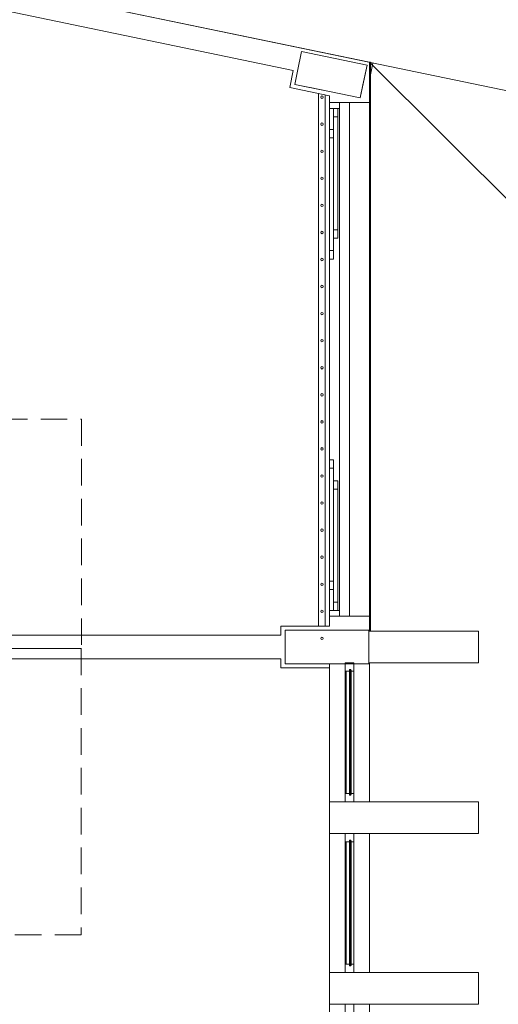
# Model space of a CAD drawing. Header units: millimetres. Extents: x 567 to 934, y -1 to 364.
# Tile 920 of 1056: x 814.95 to 820.67, y 92.95 to 104.72. Entities that reach past the tile are written whole.
import ezdxf

# ---------------------------------------------------------------- set-up
doc = ezdxf.new("R2010")
doc.units = ezdxf.units.MM
doc.header["$MEASUREMENT"] = 0
doc.linetypes.add('HIDDEN2', pattern=[0.47625, 0.3175, -0.15875])
for name, color, linetype, lineweight in [('A-DETL-THIN', 7, 'Continuous', 18), ('A-GENM', 7, 'Continuous', 13), ('A-GLAZ', 7, 'Continuous', 13), ('A-GLAZ-CWMG', 7, 'Continuous', 13), ('A-GLAZ-SILL', 7, 'Continuous', 13), ('A-WALL', 7, 'Continuous', 25), ('ARQ-ALV-REB', 7, 'Continuous', 18), ('C-PROP-LINE', 7, 'Continuous', 25), ('DI-Detalhes', 1, 'HIDDEN2', 9), ('S-COLS', 7, 'Continuous', 13)]:
    doc.layers.add(name, color=color, linetype=linetype, lineweight=lineweight)

msp = doc.modelspace()

# ---------------------------------------------------------------- linework, layer by layer
at = {"layer": 'A-DETL-THIN', "color": 8, "lineweight": 5}
for p, q in [((819.131, 104.209), (841.501, 81.914)), ((820.431, 97.029), (820.231, 97.029))]:
    msp.add_line(p, q, dxfattribs=at)
at = {"layer": 'A-GENM', "color": 8, "lineweight": 5}
for p, q in [((818.522, 97.469), (818.522, 103.835)), ((818.602, 97.469), (818.602, 103.818))]:
    msp.add_line(p, q, dxfattribs=at)
for centre, start, end in [((818.562, 103.792), 90, 270), ((818.562, 103.792), 270, 90), ((818.562, 103.469), 90, 270), ((818.562, 103.469), 270, 90), ((818.562, 103.145), 90, 270), ((818.562, 103.145), 270, 90), ((818.562, 102.822), 90, 270), ((818.562, 102.822), 270, 90), ((818.562, 102.498), 90, 270), ((818.562, 102.498), 270, 90), ((818.562, 102.175), 90, 270), ((818.562, 102.175), 270, 90), ((818.562, 101.851), 90, 270), ((818.562, 101.851), 270, 90), ((818.562, 101.528), 90, 270), ((818.562, 101.528), 270, 90), ((818.562, 101.204), 90, 270), ((818.562, 101.204), 270, 90), ((818.562, 100.881), 90, 270), ((818.562, 100.881), 270, 90), ((818.562, 100.557), 90, 270), ((818.562, 100.557), 270, 90), ((818.562, 100.234), 90, 270), ((818.562, 100.234), 270, 90), ((818.562, 99.91), 90, 270), ((818.562, 99.91), 270, 90), ((818.562, 99.587), 90, 270), ((818.562, 99.587), 270, 90), ((818.562, 99.263), 90, 270), ((818.562, 99.263), 270, 90), ((818.562, 98.94), 90, 270), ((818.562, 98.94), 270, 90), ((818.562, 98.616), 90, 270), ((818.562, 98.616), 270, 90), ((818.562, 98.293), 90, 270), ((818.562, 98.293), 270, 90), ((818.562, 97.969), 90, 270), ((818.562, 97.969), 270, 90), ((818.562, 97.646), 90, 270), ((818.562, 97.646), 270, 90), ((818.562, 97.322), 90, 270), ((818.562, 97.322), 270, 90)]:
    msp.add_arc(centre, 0.015, start, end, dxfattribs=at)
at = {"layer": 'A-GLAZ', "color": 8, "lineweight": 5}
for p, q in [((818.651, 103.727), (818.651, 103.657)), ((818.771, 103.657), (818.771, 103.727)), ((819.131, 103.727), (818.891, 103.727)), ((818.891, 103.727), (818.891, 97.587)), ((819.131, 97.587), (819.131, 103.727)), ((818.651, 103.657), (818.701, 103.657)), ((818.701, 103.657), (818.751, 103.657)), ((818.701, 102.107), (818.701, 103.657)), ((818.701, 103.657), (818.751, 103.657)), ((818.701, 103.557), (818.701, 103.657)), ((818.751, 103.657), (818.751, 102.107)), ((818.751, 103.657), (818.751, 103.557)), ((818.751, 103.657), (818.771, 103.657)), ((818.751, 103.557), (818.701, 103.557)), ((818.701, 103.407), (818.651, 103.407)), ((818.651, 103.407), (818.651, 101.857)), ((818.701, 103.407), (818.651, 103.407)), ((818.651, 103.407), (818.651, 103.307)), ((818.701, 101.857), (818.701, 103.407)), ((818.701, 103.307), (818.701, 103.407)), ((818.651, 103.307), (818.701, 103.307)), ((818.701, 102.207), (818.751, 102.207)), ((818.701, 102.107), (818.701, 102.207)), ((818.751, 102.207), (818.751, 102.107)), ((818.751, 102.107), (818.701, 102.107)), ((818.751, 102.107), (818.701, 102.107)), ((818.701, 101.957), (818.651, 101.957)), ((818.651, 101.957), (818.651, 101.857)), ((818.701, 101.857), (818.701, 101.957)), ((818.651, 101.857), (818.701, 101.857)), ((818.651, 101.857), (818.701, 101.857)), ((818.651, 99.457), (818.701, 99.457)), ((818.651, 97.907), (818.651, 99.457)), ((818.651, 99.457), (818.701, 99.457)), ((818.651, 99.357), (818.651, 99.457)), ((818.701, 99.457), (818.701, 97.907)), ((818.701, 99.457), (818.701, 99.357)), ((818.701, 99.357), (818.651, 99.357)), ((818.751, 99.207), (818.701, 99.207)), ((818.701, 99.207), (818.701, 97.657)), ((818.751, 99.207), (818.701, 99.207)), ((818.701, 99.207), (818.701, 99.107)), ((818.701, 99.107), (818.751, 99.107)), ((818.751, 97.657), (818.751, 99.207)), ((818.751, 99.107), (818.751, 99.207)), ((818.651, 98.007), (818.701, 98.007)), ((818.651, 97.907), (818.651, 98.007)), ((818.701, 98.007), (818.701, 97.907)), ((818.701, 97.907), (818.651, 97.907)), ((818.701, 97.907), (818.651, 97.907)), ((818.751, 97.757), (818.701, 97.757)), ((818.701, 97.757), (818.701, 97.657)), ((818.751, 97.657), (818.751, 97.757)), ((818.701, 97.657), (818.651, 97.657)), ((818.651, 97.657), (818.651, 97.587)), ((818.701, 97.657), (818.751, 97.657)), ((818.701, 97.657), (818.751, 97.657)), ((818.771, 97.657), (818.751, 97.657)), ((818.771, 97.587), (818.771, 97.657)), ((818.891, 97.587), (819.131, 97.587)), ((818.851, 96.929), (818.891, 96.929)), ((818.851, 95.469), (818.851, 96.929)), ((818.891, 96.949), (818.901, 96.949)), ((818.891, 95.449), (818.891, 96.949)), ((818.901, 96.949), (818.911, 96.939)), ((818.901, 95.449), (818.901, 96.949)), ((818.911, 96.939), (818.911, 95.459)), ((818.891, 95.469), (818.851, 95.469)), ((818.911, 95.459), (818.901, 95.449)), ((818.901, 95.449), (818.891, 95.449)), ((818.851, 94.889), (818.891, 94.889)), ((818.851, 93.428), (818.851, 94.889)), ((818.891, 94.909), (818.901, 94.909)), ((818.891, 93.408), (818.891, 94.909)), ((818.901, 94.909), (818.911, 94.899)), ((818.901, 93.408), (818.901, 94.909)), ((818.911, 94.899), (818.911, 93.418)), ((818.891, 93.428), (818.851, 93.428)), ((818.901, 93.408), (818.891, 93.408)), ((818.911, 93.418), (818.901, 93.408))]:
    msp.add_line(p, q, dxfattribs=at)
at = {"layer": 'A-GLAZ-CWMG', "color": 8, "lineweight": 5}
for p, q in [((818.941, 97.029), (818.841, 97.029)), ((818.841, 97.029), (818.841, 96.929)), ((818.941, 96.929), (818.941, 97.029)), ((818.841, 96.929), (818.841, 95.469)), ((818.841, 96.929), (818.851, 96.929)), ((818.911, 96.929), (818.941, 96.929)), ((818.941, 96.929), (818.941, 95.469)), ((818.851, 95.469), (818.841, 95.469)), ((818.841, 95.469), (818.841, 95.369)), ((818.941, 95.469), (818.911, 95.469)), ((818.941, 95.369), (818.941, 95.469)), ((818.841, 95.369), (818.941, 95.369)), ((818.941, 94.989), (818.841, 94.989)), ((818.841, 94.989), (818.841, 94.889)), ((818.941, 94.889), (818.941, 94.989)), ((818.841, 94.889), (818.841, 93.428)), ((818.841, 94.889), (818.851, 94.889)), ((818.911, 94.889), (818.941, 94.889)), ((818.941, 94.889), (818.941, 93.428)), ((818.851, 93.428), (818.841, 93.428)), ((818.841, 93.428), (818.841, 93.328)), ((818.941, 93.428), (818.911, 93.428)), ((818.941, 93.328), (818.941, 93.428)), ((818.841, 93.328), (818.941, 93.328)), ((818.941, 92.948), (818.841, 92.948)), ((818.841, 92.948), (818.841, 92.848)), ((818.941, 92.848), (818.941, 92.948))]:
    msp.add_line(p, q, dxfattribs=at)
at = {"layer": 'A-GLAZ-SILL', "color": 8, "lineweight": 5}
for p, q in [((818.651, 103.407), (818.651, 103.657)), ((818.771, 103.657), (818.771, 97.657)), ((818.651, 99.457), (818.651, 101.857)), ((818.651, 97.657), (818.651, 97.907))]:
    msp.add_line(p, q, dxfattribs=at)
at = {"layer": 'A-WALL', "color": 8, "lineweight": 5}
for p, q in [((819.131, 104.209), (792.479, 109.741)), ((807.725, 106.29), (818.219, 104.112)), ((818.268, 104.102), (818.317, 104.337)), ((818.317, 104.337), (819.1, 104.174)), ((819.1, 104.174), (819.019, 103.782)), ((819.131, 103.727), (819.131, 104.209)), ((819.171, 104.2), (819.141, 104.207)), ((819.171, 104.2), (819.141, 104.058)), ((818.219, 104.112), (818.177, 103.906)), ((818.236, 103.945), (818.268, 104.102)), ((818.651, 103.859), (818.236, 103.945)), ((818.177, 103.906), (818.651, 103.808)), ((818.412, 103.908), (818.412, 103.907)), ((818.412, 103.907), (818.419, 103.907)), ((819.019, 103.782), (818.651, 103.859)), ((818.651, 103.808), (818.651, 103.727)), ((818.651, 103.727), (818.891, 103.727)), ((818.651, 97.587), (818.651, 97.469)), ((818.891, 97.587), (818.651, 97.587)), ((819.131, 97.409), (819.131, 97.587)), ((818.072, 97.469), (818.072, 97.359)), ((818.651, 97.469), (818.072, 97.469)), ((818.072, 97.359), (807.792, 97.359)), ((818.122, 97.359), (818.122, 97.419)), ((818.122, 97.419), (818.651, 97.419)), ((818.122, 97.079), (818.122, 97.359)), ((818.651, 97.419), (819.122, 97.419)), ((819.122, 97.419), (819.122, 97.029)), ((820.431, 97.409), (819.131, 97.409)), ((820.431, 97.029), (820.431, 97.409)), ((807.792, 97.079), (818.072, 97.079)), ((818.072, 97.079), (818.072, 96.969)), ((818.122, 97.019), (818.122, 97.079)), ((818.651, 97.019), (818.122, 97.019)), ((818.651, 96.969), (818.651, 97.019)), ((819.122, 97.029), (820.431, 97.029)), ((819.131, 97.029), (819.131, 95.369)), ((818.072, 96.969), (818.651, 96.969)), ((818.651, 95.369), (818.651, 96.969)), ((818.651, 95.369), (818.651, 94.989)), ((820.431, 95.369), (818.651, 95.369)), ((820.431, 94.989), (820.431, 95.369)), ((818.651, 93.328), (818.651, 94.989)), ((818.651, 94.989), (820.431, 94.989)), ((819.131, 94.989), (819.131, 93.328)), ((818.651, 93.328), (818.651, 92.948)), ((820.431, 93.328), (818.651, 93.328)), ((820.431, 92.948), (820.431, 93.328)), ((818.651, 91.288), (818.651, 92.948)), ((818.651, 92.948), (820.431, 92.948)), ((819.131, 92.948), (819.131, 91.288))]:
    msp.add_line(p, q, dxfattribs=at)
at = {"layer": 'ARQ-ALV-REB', "color": 8, "lineweight": 5}
for q in [(819.131, 104.209), (819.141, 97.409)]:
    msp.add_line((819.141, 104.209), q, dxfattribs=at)
at = {"layer": 'C-PROP-LINE', "color": 8, "lineweight": 5}
msp.add_line((827.884, 102.392), (763.679, 115.718), dxfattribs=at)
at = {"layer": 'DI-Detalhes'}
for points in [[(803.295, 99.943), (815.69, 99.943), (815.69, 97.202), (803.295, 97.202), (803.295, 99.943)], [(803.292, 97.202), (815.686, 97.202), (815.686, 93.777), (803.292, 93.777), (803.292, 97.202)]]:
    msp.add_lwpolyline(points, dxfattribs=at)
at = {"layer": 'S-COLS', "color": 8, "lineweight": 5}
for p, q in [((818.317, 104.337), (818.268, 104.102)), ((819.1, 104.174), (818.317, 104.337)), ((819.052, 103.939), (819.1, 104.174)), ((818.268, 104.102), (818.236, 103.945)), ((818.236, 103.945), (818.412, 103.908)), ((819.019, 103.782), (819.052, 103.939)), ((818.412, 103.908), (818.419, 103.907)), ((818.419, 103.907), (818.651, 103.859)), ((818.651, 103.859), (819.019, 103.782)), ((818.651, 97.419), (818.122, 97.419)), ((818.122, 97.419), (818.122, 97.359)), ((818.122, 97.359), (818.122, 97.079)), ((819.122, 97.419), (818.651, 97.419)), ((819.122, 97.029), (819.122, 97.419)), ((818.122, 97.079), (818.122, 97.019)), ((818.122, 97.019), (819.122, 97.019)), ((819.122, 97.019), (819.122, 97.029))]:
    msp.add_line(p, q, dxfattribs=at)

doc.saveas('drawing.dxf')
